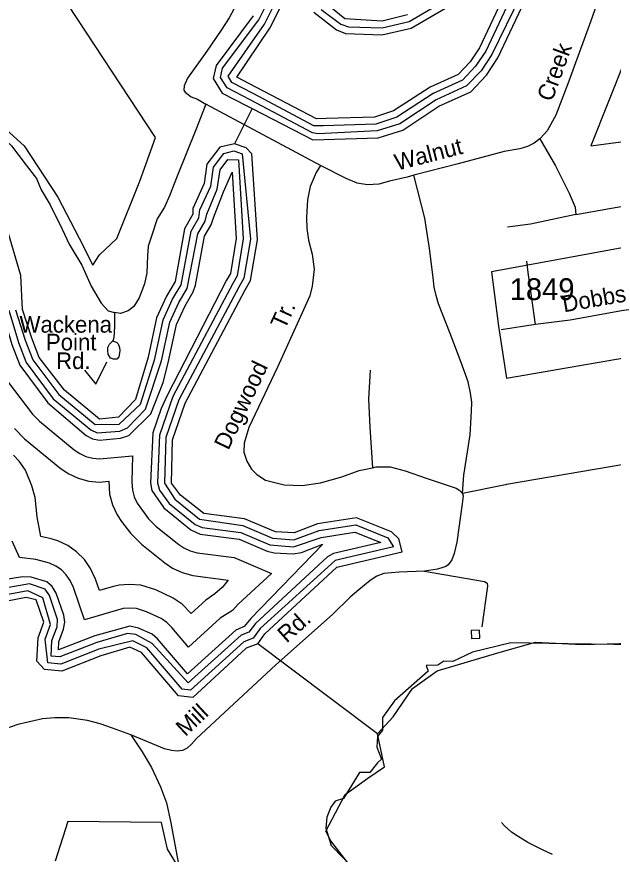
# Model space of a CAD drawing. Extents: x 2206922 to 2357709, y 510027 to 673830.
# Drawn here: x 2337135 to 2340553, y 566295 to 571090 of the extents above; entities that cross this region are included whole.
import ezdxf

# ---------------------------------------------------------------- set-up
doc = ezdxf.new("R2010")
doc.units = 0
for name, color, linetype in [('Exist Boundary Political City Limit New', 7, 'Continuous'), ('Exist Hydrographic Buffer Line', 7, 'Continuous'), ('Exist Hydrographic Creek Single Shore', 7, 'Continuous'), ('Exist Hydrographic Lake Shore', 7, 'Continuous'), ('Exist Hydrographic Misc Water Feature', 7, 'Continuous'), ('Exist Road Non-System Type 51', 7, 'Continuous'), ('Exist Road Non-System Type 51 Label', 7, 'Continuous'), ('Exist Road Secondary Type 51 Attributed', 7, 'Continuous'), ('Exist Road Secondary Type 51 Label', 7, 'Continuous'), ('Exist Road Secondary Type 51 Number Label', 7, 'Continuous'), ('Map Preparation Boundary City Limit Buffer Line', 7, 'Continuous')]:
    doc.layers.add(name, color=color, linetype=linetype)

msp = doc.modelspace()

# ---------------------------------------------------------------- linework, layer by layer
at = {"layer": 'Exist Boundary Political City Limit New'}
for points in [[(2337074.5, 570443.6), (2337178, 570350.7), (2337371, 570057.8), (2337492.2, 569821.9), (2337571, 569668.2), (2337608.8, 569726.2), (2337708.2, 569821), (2337840.8, 570147.9), (2337930.8, 570398.9), (2337382, 571231.8), (2338081.5, 571679.9), (2338303, 571472.6), (2338403, 571626.3), (2338535.2, 571479.8), (2338570.8, 571526.2), (2338449.5, 571683.4), (2338703, 571905)], [(2340724.8, 571102.6), (2340423.8, 570351), (2341100.2, 570440.8)], [(2341207.2, 569877.9), (2339854.2, 569629.2), (2339895.5, 569318.4), (2339940.5, 569021.5), (2341233.5, 569243.3)], [(2340688.5, 567493.4), (2340293.8, 567499.2), (2339965.2, 567504.9), (2339746.2, 567453.1), (2339634, 567398.3), (2339582.2, 567401.2), (2339547.5, 567378.1), (2339481.2, 567375.2), (2339492.5, 567343.3), (2339299.8, 567173.5), (2339230.8, 567078.4), (2339230.8, 567006.3), (2339201.8, 566968.9), (2339199, 566908.3), (2339225, 566839.2), (2339201.8, 566819), (2339158.8, 566764.2), (2339098.2, 566764.2), (2339007.5, 566615.2), (2338959.8, 566599.9), (2338934, 566565.4), (2338911, 566507.8), (2338905.2, 566444.3), (2338936.8, 566346.3), (2339008.8, 566271.4)], [(2338098.2, 566161.6), (2337999.5, 566325), (2337963.5, 566476.2), (2337427.5, 566483.4), (2337355.5, 566256.6)]]:
    msp.add_lwpolyline(points, dxfattribs=at)
at = {"layer": 'Exist Hydrographic Buffer Line'}
for points in [[(2339941.8, 571241.8), (2339787, 570913), (2339732.4, 570831.3), (2339665, 570760.2), (2339504, 570687), (2339294.5, 570550.8), (2339185.2, 570515.8), (2338906.9, 570506.9), (2338853, 570505.2)], [(2338878.2, 571131.2), (2338991, 571047.4), (2339036.5, 571031.7), (2339228.4, 571026.3), (2339384.1, 571063.7), (2339686.1, 571241.5)], [(2338862.2, 570420.4), (2338828.7, 570426.3), (2338472, 570614.9), (2338339.9, 570682.8), (2338303.2, 570742.9), (2338313.9, 570794.8), (2338521.8, 571072), (2338582.7, 571195.6)], [(2338837.8, 571115.4), (2338967.2, 571015.3), (2339018, 570993.5), (2339227.2, 570986.3), (2339394.3, 571025.1), (2339706.6, 571207.1)], [(2339973.2, 571215.8), (2339821.8, 570893.3), (2339764, 570806.3), (2339688.6, 570727), (2339520.4, 570650.6), (2339312.1, 570514.3), (2339191.9, 570476), (2338890.9, 570466.4), (2338838, 570464.7)], [(2340024, 571215.4), (2339856.7, 570873.6), (2339795.2, 570781.2), (2339712.3, 570693.8), (2339537.2, 570614.1), (2339329.3, 570477.9), (2339199.1, 570436.2), (2338862.2, 570420.4)], [(2338838, 570464.7), (2338490.4, 570650.4), (2338368.2, 570713.2), (2338345.5, 570750.3), (2338553.8, 571048.1), (2338618.8, 571178.1)], [(2338853, 570505.2), (2338508.7, 570685.9), (2338396.5, 570743.6), (2338585.8, 571024.1), (2338654.7, 571160.6)], [(2338891.7, 571179.9), (2339015, 571079.5), (2339229.5, 571066.2), (2339374, 571102.5)], [(2334462.6, 571016.7), (2334785.8, 570941.3), (2335077.4, 570822.6), (2335556.4, 570713.8), (2335695.4, 570721.9), (2335959.3, 570729.5), (2336132.5, 570696.7), (2336327.8, 570609.1), (2336537.5, 570342.9), (2336804.3, 570095.4), (2336905.4, 569893.1), (2336979.8, 569793), (2337038.7, 569587.9), (2337048.9, 569408.1), (2337106.1, 569213.7), (2337152.1, 569096.1)], [(2337226.5, 569125.3), (2337376, 568927.7), (2337584.3, 568755.3), (2337721.7, 568757.4), (2337844.7, 568872), (2337925.9, 569130.7), (2337973.9, 569354.4), (2338028.3, 569472.3), (2338076.2, 569554.7), (2338133.7, 569861.7), (2338179.2, 569939.6), (2338184.7, 569983.9), (2338246.2, 570119.7), (2338263, 570229.4), (2338322.1, 570307.8), (2338379.5, 570321.5), (2338426.7, 570305), (2338473.4, 569815.9), (2338436.5, 569593), (2338407, 569542.1), (2338064.5, 568897), (2337989.9, 568681.6), (2337981.7, 568419.9), (2338041, 568327.8), (2338182, 568214.5), (2338430.2, 568177), (2338601, 568104.2), (2338722.8, 568095.6), (2338868.4, 568148), (2339077.1, 568180.9), (2339260.6, 568107.5), (2339294.5, 568055.8), (2338959.8, 567977.6), (2338529.6, 567587.1), (2338490, 567533.3), (2338435.3, 567511.9), (2338131.2, 567235.1)], [(2337769.3, 568735.8), (2337873.4, 568844.3), (2337964.5, 569119.3), (2338012.3, 569341.7), (2338063.7, 569453.9), (2338110.7, 569534.6), (2338172, 569847.7), (2338213.8, 569919.5), (2338224.7, 569959.7), (2338282.7, 570103.2), (2338301.2, 570213.6), (2338345.3, 570272.1), (2338404.7, 570270.2), (2338433.2, 569817.9), (2338398.2, 569606.7), (2338372.5, 569562.1), (2338029.1, 568915.7), (2337952, 568694.5), (2337941.7, 568420.8), (2337952.6, 568378.9), (2338009.2, 568303.5), (2338157, 568183.2), (2338196.6, 568166.5), (2338419.5, 568138), (2338585.6, 568067.4), (2338720.7, 568055.6), (2338878.6, 568109.2), (2339072.6, 568139.7), (2339221.9, 568079.8), (2338950.6, 568016.5), (2338914.5, 567997.4), (2338502.5, 567616.5), (2338464.6, 567566.2), (2338420.7, 567549.2), (2338117.5, 567277)], [(2337902.6, 568816.7), (2337974.5, 568996.5), (2338002.8, 569107.9), (2338050.2, 569329.1), (2338099.2, 569435.4), (2338145.5, 569514.4), (2338159.7, 569553.7), (2338209.9, 569833.6), (2338248.5, 569899.3), (2338263, 569938.9), (2338319, 570086.8), (2338369.1, 570199.8), (2338393, 569820), (2338360, 569620.4), (2338337.7, 569582.1), (2337997.3, 568921.6), (2337963, 568846.5)], [(2337088.9, 569410.4), (2337144.5, 569225.7), (2337189.2, 569110.7), (2337344.2, 568903.4), (2337558.9, 568724.4), (2337595.8, 568707.4), (2337725.8, 568717.6), (2337769.3, 568735.8)], [(2337128.7, 569412.7), (2337182.4, 569237.7), (2337226.5, 569125.3)], [(2337152.1, 569096.1), (2337312.4, 568879), (2337533.5, 568693.5), (2337568.7, 568673.5), (2337609.7, 568666.2), (2337729.7, 568677.8), (2337777.7, 568693.2), (2337905.7, 568818.2)], [(2337085.1, 568998.3), (2337225, 568815.7), (2337265.4, 568773.9), (2337463.4, 568611.4), (2337495.7, 568589.1), (2337531.8, 568572.3), (2337570.2, 568562), (2337609.6, 568558.5), (2337797.6, 568575.9), (2337793.9, 568426.9), (2337797.5, 568379.2), (2337807.9, 568341.1), (2337824.4, 568305.5), (2337889.9, 568216.1), (2337933.9, 568171.4), (2338063.8, 568068.4), (2338092.6, 568048.9), (2338129, 568031.9), (2338168.4, 568021.4), (2338380.6, 567993.9), (2338594, 567902.9), (2338404.1, 567726.9), (2338371.5, 567690.2), (2338301.3, 567647.3), (2338120, 567480.7)], [(2337963, 568846.5), (2337914.2, 568707.5), (2337901.7, 568421.8), (2337908.9, 568377.8), (2337977.2, 568279.3), (2338132.2, 568151.9), (2338185.9, 568127.7), (2338409, 568099.1), (2338569.8, 568030.6), (2338610.8, 568021.1), (2338718.7, 568015.6), (2338765.8, 568022.8), (2338889.1, 568070.3), (2338475.3, 567645.9), (2338438.8, 567599.2), (2338389.8, 567578.6), (2338113.4, 567327.4)], [(2337121.9, 568733), (2337179.1, 568673.8), (2337381.3, 568508), (2337429.7, 568474.5), (2337486.5, 568447.9), (2337547.2, 568431.7), (2337609.7, 568426.2), (2337661.8, 568430.8), (2337667.2, 568356.4), (2337683.6, 568295.8), (2337710, 568238.9), (2337735.4, 568200.6), (2337786.5, 568133.7), (2337849.2, 568069.8), (2337983.3, 567963.7), (2338026.8, 567934.1), (2338083.4, 567907.6), (2338144.3, 567891.4), (2338345.5, 567865.2), (2338312.3, 567822.1), (2338269.8, 567786.4), (2338218.3, 567750.4), (2338134.1, 567673.2)], [(2338134.1, 567673.2), (2338082.2, 567726.2), (2338030.7, 567762.2), (2337931.5, 567808.9), (2337846.2, 567835.1), (2337783.8, 567840.6), (2337721.3, 567835.1), (2337681.7, 567825.8), (2337609.3, 567804.4), (2337586.8, 567869.5), (2337558.5, 567931), (2337522.4, 567982.4), (2337478.3, 568026.8), (2337426.8, 568062.8), (2337370, 568089.4), (2337331.3, 568100.9), (2337273.3, 568114.9), (2337251.3, 568226.1), (2337239.8, 568337.1), (2337221.8, 568405.3), (2337185.5, 568493.5), (2337149.4, 568544.9), (2337115.8, 568580.2)], [(2338120, 567480.7), (2338023, 567594.3), (2337994.9, 567622.2), (2337962.9, 567644.7), (2337878.5, 567684), (2337821.5, 567701.5), (2337783.8, 567704.8), (2337745.3, 567701.5), (2337522.5, 567637.9), (2337459.7, 567822.5), (2337440.8, 567863.3), (2337418.5, 567895.2), (2337391, 567922.8), (2337358.8, 567945.2), (2337323.6, 567961.7), (2337244, 567982.5), (2337151.2, 567993.5), (2337108, 568088.2)], [(2338113.4, 567327.4), (2337941.9, 567528.3), (2337910.8, 567554.4), (2337833, 567590), (2337783.8, 567600.6), (2337582.7, 567546.3), (2337374.3, 567465.6), (2337376.8, 567510.5), (2337403.5, 567583.4), (2337410.8, 567624.8), (2337404.1, 567664.3), (2337360, 567790.5), (2337338.7, 567828.1), (2337306.7, 567854.9), (2337217.1, 567881.6), (2337168.1, 567883.2), (2336739.5, 567814.6)], [(2338117.5, 567277), (2337911.6, 567502.4), (2337816.4, 567553.5), (2337769.7, 567559.4), (2337594, 567507.9), (2337381.9, 567424.8), (2337331.9, 567429.4), (2337337, 567518.7), (2337365.7, 567597.2), (2337369.4, 567638.7), (2337322.3, 567777.3), (2337298.3, 567812.3), (2337207.4, 567842.8), (2336787.7, 567769)], [(2338131.2, 567235.1), (2338082, 567240.9), (2337881.2, 567476.4), (2337800.2, 567517.1), (2337605.4, 567469.6), (2337388.1, 567384.1), (2337313, 567391), (2337297.4, 567526.7), (2337328.2, 567611), (2337284.5, 567764.2), (2337198.2, 567803.9), (2336784.8, 567727.6)]]:
    msp.add_lwpolyline(points, dxfattribs=at)
at = {"layer": 'Exist Hydrographic Creek Single Shore'}
for points in [[(2338483.1, 570564.2), (2338381.8, 570363.1)], [(2339202.7, 566985.2), (2339292.6, 567081.4), (2339401.7, 567244), (2339542.8, 567344.8), (2339890.7, 567447.5), (2340106.9, 567508.8), (2340373.8, 567496.5), (2340872.7, 567510.1), (2341105.9, 567572), (2341394.8, 567767.5), (2341510.9, 567834.5), (2341693.8, 567828.8), (2341877.9, 567757.5), (2342096.9, 567549.7), (2342198.8, 567386.4), (2342443.8, 567137.1), (2342703.9, 566967.1)], [(2339202.7, 566985.2), (2338700.8, 567360.1), (2338515.7, 567500.4)], [(2339115, 566136.5), (2338935.4, 566372.7), (2338906.1, 566427), (2339016.8, 566638.2), (2339146.3, 566730.2), (2339242.4, 566795), (2339202.7, 566985.2)]]:
    msp.add_lwpolyline(points, dxfattribs=at)
at = {"layer": 'Exist Hydrographic Lake Shore'}
for points in [[(2339205.7, 570396.4), (2339346.7, 570441.5), (2339553.8, 570577.8), (2339735.7, 570660.6), (2339826.8, 570756.1), (2339891.8, 570853.9), (2340045.8, 571181.8)], [(2338489.8, 571096), (2338276.8, 570811.7), (2338260.8, 570735.6), (2338311.8, 570652.3), (2338453.7, 570579.3), (2338483.1, 570564.2)], [(2338483.1, 570564.2), (2338830.8, 570384.5), (2339205.7, 570396.4)], [(2338515.7, 567500.4), (2338556.7, 567557.8), (2338968.8, 567938.7), (2339342.8, 568026), (2339324.8, 568100.7), (2339282.8, 568141.7), (2339081.8, 568222.1), (2338857.7, 568186.9), (2338724.8, 568135.6), (2338616.8, 568141), (2338440.8, 568216), (2338206.9, 568245.9), (2338072.8, 568352), (2338021.7, 568418.9), (2338027.8, 568668.5), (2338099.8, 568878.3), (2338441.8, 569522.1), (2338474.7, 569579.2), (2338513.8, 569813.8), (2338482.7, 570304.8), (2338448.8, 570339.6), (2338381.8, 570363.1), (2338298.7, 570343.3), (2338224.7, 570245.2), (2338209.7, 570136.2), (2338144.7, 569992.6), (2338144.7, 569959.7), (2338095.7, 569875.7), (2338041.8, 569574.9), (2337992.8, 569490.8), (2337935.8, 569367.1), (2337887.8, 569142), (2337815.8, 568899.6), (2337717.8, 568797.2), (2337609.7, 568786.2), (2337407.8, 568952), (2337263.8, 569139.8), (2337220.8, 569249.7), (2337168.7, 569414.9), (2337157.8, 569608.1), (2337088.7, 569848.2)], [(2338515.7, 567500.4), (2338449.8, 567474.7), (2338144.7, 567193.3), (2338061.7, 567203), (2337850.7, 567450.5), (2337783.8, 567480.6), (2337616.7, 567431.2), (2337393.8, 567343.4), (2337293.8, 567352.5), (2337250.7, 567400), (2337257.7, 567534.9), (2337290.7, 567624.8), (2337246.8, 567751), (2337188.8, 567765), (2336781.7, 567686.3)]]:
    msp.add_lwpolyline(points, dxfattribs=at)
at = {"layer": 'Exist Hydrographic Misc Water Feature'}
msp.add_lwpolyline([(2339739.6, 567530), (2339787.6, 567532.5), (2339785.6, 567578.7), (2339737.6, 567575.8), (2339739.6, 567530)], dxfattribs=at)
at = {"layer": 'Exist Road Non-System Type 51'}
for p, q in [((2338874.9, 570238.3), (2338218.9, 570590.3)), ((2340065.9, 569626.1), (2340057, 569690.6)), ((2340107.3, 569327.5), (2340065.9, 569626.1)), ((2339934.8, 568410.7), (2339689.1, 568360.8))]:
    msp.add_line(p, q, dxfattribs=at)
for points in [[(2340508.2, 572402.9), (2340488.2, 572240.8), (2340466.7, 572028.7), (2340455.5, 571861.7), (2340455.5, 571777.8), (2340478.3, 571575), (2340498, 571417.2), (2340501.2, 571329.3), (2340495.7, 571281.2), (2340466.9, 571187), (2340422.4, 571060.4), (2340292.7, 570705.1), (2340222.9, 570526.4), (2340174.1, 570437.8), (2340136.6, 570395.3), (2340131.5, 570391.4)], [(2338605.2, 571475), (2338582.6, 571432.2), (2338464.4, 571286.8), (2338436.8, 571252.5), (2338392, 571158.1), (2338353, 571083.7), (2338305.8, 571013.1), (2338223.3, 570892.2), (2338113.2, 570738.9), (2338093.8, 570694.7), (2338092, 570670.6), (2338100.3, 570658.7), (2338116.4, 570645), (2338134.6, 570631.1), (2338170.6, 570617.6), (2338218.9, 570590.3)], [(2336729.7, 570834), (2336738.8, 570822.2), (2336824.7, 570667.4), (2336877.5, 570590.1), (2336950.5, 570511.1), (2336999.2, 570453.6), (2337104.4, 570350.8), (2337189.7, 570240), (2337248.5, 570164.8), (2337275.2, 570099), (2337326.3, 570013.7), (2337395.9, 569874.6), (2337434.8, 569787.2), (2337457.4, 569749.5), (2337508.3, 569668.1), (2337561.8, 569546.8), (2337618.9, 569449.5), (2337659.5, 569405.9), (2337695.5, 569396.4)], [(2338218.9, 570590.3), (2338160.8, 570443.5), (2338054.1, 570178.3), (2338009.5, 570063.9), (2337982.2, 569999.6), (2337938.9, 569933.2), (2337908.1, 569838.7), (2337888.8, 569776.5), (2337883.5, 569720.5), (2337880.8, 569624.5), (2337867.5, 569560.4), (2337836.4, 569480.1), (2337805.1, 569431.6), (2337773.3, 569407.3), (2337729.5, 569390.8), (2337695.5, 569396.4)], [(2340131.5, 570391.4), (2340098.9, 570366.9), (2340061.1, 570346.4), (2340017.2, 570334), (2339927.6, 570318.8), (2339664.6, 570247.8), (2339410, 570182.2)], [(2340131.5, 570391.4), (2340222.4, 570236.9), (2340262.7, 570156.1), (2340300.9, 570079.8), (2340334.5, 569999), (2340339, 569958.6)], [(2338874.9, 570238.3), (2338851.3, 570197.9), (2338816.3, 570117.7), (2338801.2, 570041.4), (2338794.5, 569941.3), (2338797.2, 569877.4), (2338806.1, 569811.6), (2338827, 569730), (2338838.1, 569644), (2338827.1, 569547.9), (2338814, 569491.8), (2338761.4, 569373.2), (2338628.8, 569083.8), (2338465.1, 568737.9), (2338438.3, 568649.7), (2338436.8, 568597.7), (2338453.5, 568545.9), (2338479.9, 568500.2), (2338510.4, 568468.6), (2338560.7, 568437.2), (2338667, 568410.5), (2338771, 568405.7), (2338874.7, 568421.1), (2338998.3, 568456.5), (2339095.9, 568491.6), (2339173.9, 568508.5)], [(2339410, 570182.2), (2339371.5, 570172.3), (2339269.8, 570149), (2339210.1, 570132.4), (2339144.1, 570127.5), (2339086.1, 570136.8), (2339021.7, 570164), (2338874.9, 570238.3)], [(2339689.1, 568360.8), (2339696.3, 568464.9), (2339733.3, 568697.2), (2339740.1, 568831.8), (2339742.3, 568883.5), (2339735.6, 568935.1), (2339722.1, 569000.2), (2339681.8, 569110.2), (2339618.9, 569276.2), (2339551.6, 569446.8), (2339538.2, 569494), (2339527, 569541.1), (2339520.2, 569597.2), (2339500.1, 569763.3), (2339473.1, 569936.1), (2339410, 570182.2)], [(2340339, 569958.6), (2340531.9, 569992.2), (2340787.6, 570037.1), (2340929, 570070.8)], [(2340339, 569958.6), (2340078.8, 569902.4), (2339946.4, 569884.5)], [(2337695.5, 569396.4), (2337694.5, 569316.5), (2337691.3, 569252.4), (2337685.4, 569234.3)], [(2337685.4, 569234.3), (2337707.6, 569224.6), (2337715.8, 569216.8), (2337724, 569196.9), (2337726.1, 569179), (2337724.3, 569164.9), (2337720.5, 569142.9), (2337708.6, 569130.6), (2337688.6, 569130.4), (2337672.6, 569136.2), (2337658.3, 569158), (2337656.1, 569178.1), (2337656, 569195.9), (2337665.8, 569216.1), (2337685.4, 569234.3)], [(2339160.2, 569066.4), (2339151.2, 568900.3), (2339158, 568740.9), (2339173.9, 568508.5)], [(2342192.3, 568873.2), (2342112.8, 568833.6), (2342030.7, 568806.3), (2341994.4, 568787.8), (2341129.6, 568615.3), (2339940.4, 568411.9), (2339934.8, 568410.7)], [(2339173.9, 568508.5), (2339193.5, 568512.8), (2339275.4, 568513.7), (2339359.8, 568490.9), (2339480.1, 568448.3), (2339652.7, 568390.3), (2339673, 568378.7), (2339689.1, 568360.8)], [(2339689.1, 568360.8), (2339693.3, 568346.9), (2339687.8, 568300.9), (2339657.1, 568082.2), (2339641.4, 568017.1), (2339627.9, 567981.2), (2339607.7, 567952), (2339594.3, 567943.1), (2339576.3, 567936.3), (2339544.9, 567927.3), (2339470.9, 567916.1)], [(2339470.9, 567916.1), (2339325.1, 567909.4), (2339237.6, 567902.7), (2339197.2, 567886.9), (2339159.1, 567862.3), (2339094, 567808.4), (2339044.7, 567768), (2338943.9, 567668.2), (2338619.4, 567380.5), (2338164.7, 566957.2), (2338137, 566924.8), (2338111.3, 566902.4), (2338085.4, 566890.1), (2338053.6, 566885.9), (2338021.6, 566889.4), (2337981.4, 566899), (2337788.5, 566978.6)], [(2339470.9, 567916.1), (2339815.1, 567856.5), (2339825.2, 567850.7), (2339829.3, 567846.7), (2339831.4, 567830.7), (2339800.2, 567596.4)], [(2337788.5, 566978.6), (2337684.1, 567017.4), (2337613.9, 567042.4), (2337539.7, 567061.6), (2337433.5, 567076.3), (2337351.6, 567077.2), (2337281.7, 567070.4), (2337207.9, 567053.6), (2337142.1, 567038.7), (2337076.4, 567016.1)], [(2337788.5, 566978.6), (2337853.7, 566881.4), (2337906.7, 566792.1), (2337958, 566680.7), (2337993.1, 566589.1), (2338018.5, 566475.5), (2338061.3, 566238.2), (2338074.8, 566106.5), (2338105.2, 565924.8), (2338118.8, 565775.1), (2338124.1, 565675.1), (2338135.2, 565583.3), (2338149.7, 565529.5), (2338178.4, 565479.9), (2338225.7, 565372.5), (2338262.7, 565283), (2338310.4, 565141.7), (2338351.6, 565038.1), (2338401.5, 564878.9), (2338451.7, 564689.4), (2338469.4, 564559.7), (2338479, 564388)], [(2340204.4, 566293), (2340147.3, 566319.8), (2340063.5, 566362.4), (2340008.5, 566396.8), (2339968.7, 566421.5), (2339930.2, 566457.3), (2339912.3, 566476.5)]]:
    msp.add_lwpolyline(points, dxfattribs=at)
at = {"layer": 'Exist Road Non-System Type 51 Label'}
msp.add_lwpolyline([(2337523.5, 569066.6), (2337587.5, 568986.5), (2337651.5, 569114.6)], dxfattribs=at)
at = {"layer": 'Exist Road Secondary Type 51 Attributed'}
msp.add_lwpolyline([(2341738.1, 569881.3), (2341354.2, 569705.9), (2341203.3, 569627.5), (2341132.2, 569584.5), (2341040.6, 569514.7), (2340973.2, 569473.7), (2340931.4, 569453.2), (2340883.7, 569442.7), (2340815.8, 569434), (2340612.2, 569407.5), (2340304.9, 569353.7), (2340107.3, 569327.5), (2339909.8, 569297.2)], dxfattribs=at)
at = {"layer": 'Map Preparation Boundary City Limit Buffer Line'}
for points in [[(2337074.5, 570443.6), (2337178, 570350.7), (2337371, 570057.8), (2337492.2, 569821.9), (2337571, 569668.2), (2337608.8, 569726.2), (2337708.2, 569821), (2337840.8, 570147.9), (2337930.8, 570398.9), (2337382, 571231.8), (2338081.5, 571679.9), (2338303, 571472.6), (2338403, 571626.3), (2338535.2, 571479.8), (2338570.8, 571526.2), (2338449.5, 571683.4), (2338703, 571905)], [(2340724.8, 571102.6), (2340423.8, 570351), (2341100.2, 570440.8)], [(2341207.2, 569877.9), (2339854.2, 569629.2), (2339895.5, 569318.4), (2339940.5, 569021.5), (2341233.5, 569243.3)], [(2340688.5, 567493.4), (2340293.8, 567499.2), (2339965.2, 567504.9), (2339746.2, 567453.1), (2339634, 567398.3), (2339582.2, 567401.2), (2339547.5, 567378.1), (2339481.2, 567375.2), (2339492.5, 567343.3), (2339299.8, 567173.5), (2339230.8, 567078.4), (2339230.8, 567006.3), (2339201.8, 566968.9), (2339199, 566908.3), (2339225, 566839.2), (2339201.8, 566819), (2339158.8, 566764.2), (2339098.2, 566764.2), (2339007.5, 566615.2), (2338959.8, 566599.9), (2338934, 566565.4), (2338911, 566507.8), (2338905.2, 566444.3), (2338936.8, 566346.3), (2339008.8, 566271.4)], [(2338098.2, 566161.6), (2337999.5, 566325), (2337963.5, 566476.2), (2337427.5, 566483.4), (2337355.5, 566256.6)]]:
    msp.add_lwpolyline(points, dxfattribs=at)

# ---------------------------------------------------------------- texts
at = {"layer": 'Exist Road Non-System Type 51 Label'}
for s, rotation, p in [('Creek', 69.9459, (2340201.6, 570599)), ('Walnut', 14.4452, (2339313.7, 570208.2)), ('Tr.', 65.3835, (2338671.2, 569294.4)), ('Dogwood', 64.6738, (2338347.5, 568604.3)), ('Rd.', 41.5602, (2338681.1, 567500.9)), ('Mill', 42.9517, (2338101, 566965.1))]:
    msp.add_text(s, height=95, rotation=rotation, dxfattribs=at).set_placement(p)
for s, p in [('Wackena', (2337151.2, 569281.3)), ('Point', (2337302.3, 569179.9)), ('Rd.', (2337360.2, 569073.1))]:
    msp.add_text(s, height=95, dxfattribs=at).set_placement(p)
at = {"layer": 'Exist Road Secondary Type 51 Label'}
msp.add_text('Dobbs', height=95, rotation=9.9302, dxfattribs=at).set_placement((2340270.2, 569397.5))
at = {"layer": 'Exist Road Secondary Type 51 Number Label'}
msp.add_text('1849', height=125, dxfattribs=at).set_placement((2339959, 569468))

doc.saveas('drawing.dxf')
